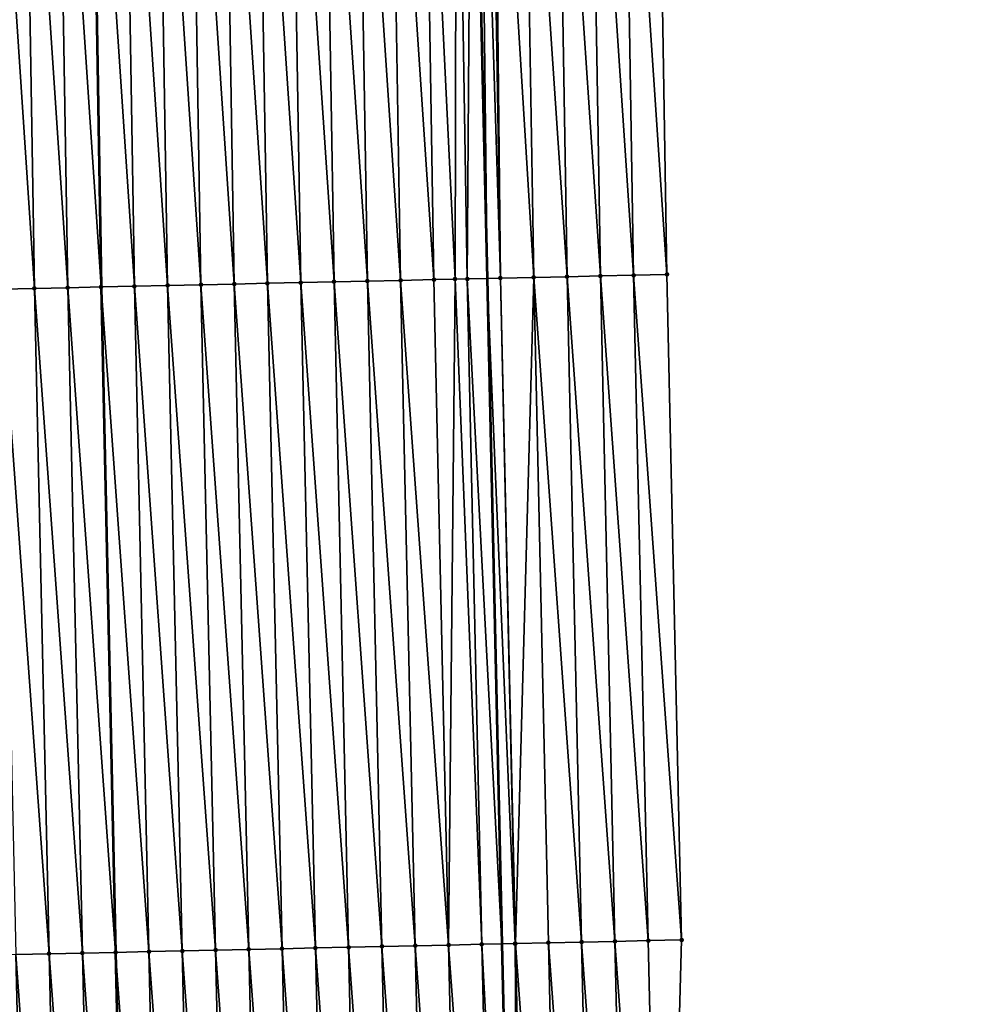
# Model space of a CAD drawing. Header units: feet. Extents: x 2007189 to 2022806, y 818621 to 837694.
# Tile 297 of 656: x 2011386 to 2011415, y 828186 to 828215. Entities that reach past the tile are written whole.
import ezdxf

# ---------------------------------------------------------------- set-up
doc = ezdxf.new("R2010")
doc.units = ezdxf.units.FT
doc.header["$MEASUREMENT"] = 0
for name, color, linetype, lineweight in [('EP_Travel Lane', 172, 'Continuous', 53), ('Road Shots', 141, 'Continuous', 100), ('Road X-Section', 40, 'Continuous', 13), ('STRIPING', 60, 'Continuous', 53)]:
    doc.layers.add(name, color=color, linetype=linetype, lineweight=lineweight)
doc.layers.add('I-77-MM17-21_SB-Surface-Border', color=7, linetype='Continuous')
doc.layers.add('I-77-MM17-21_SB-Surface-TIN', color=7, linetype='Continuous')

msp = doc.modelspace()

# ---------------------------------------------------------------- linework, layer by layer
at = {"layer": 'EP_Travel Lane'}
msp.add_polyline3d([(2011397.939057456, 828367.4224631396, 312.9877514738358), (2011398.175394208, 828347.4240335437, 312.9041139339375), (2011398.411730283, 828327.4256611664, 312.8067735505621), (2011398.64806757, 828307.4271862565, 312.7340147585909), (2011398.884402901, 828287.4288768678, 312.6215732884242), (2011399.120739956, 828267.4304215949, 312.5441065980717), (2011399.357075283, 828247.4321125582, 312.43159576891), (2011399.593409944, 828227.433859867, 312.3055614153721), (2011400.053553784, 828207.5798841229, 312.2280659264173), (2011400.492000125, 828187.5848934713, 312.1354620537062), (2011400.948185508, 828167.6201417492, 312.0286811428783), (2011401.429840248, 828147.6261371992, 311.9341730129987), (2011401.911495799, 828127.6320989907, 311.8506816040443), (2011402.393150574, 828107.6380929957, 311.756650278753), (2011402.87480602, 828087.6440591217, 311.6717712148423), (2011403.412898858, 828067.9120743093, 311.6149841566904), (2011404.246548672, 828047.9296452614, 311.5227583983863), (2011405.080201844, 828027.9471356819, 311.4490256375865), (2011405.913852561, 828007.9646849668, 311.3617676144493), (2011406.789648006, 827988.1625273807, 311.2636505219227), (2011407.916409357, 827968.1946914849, 311.1373132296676), (2011409.04316171, 827948.2270150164, 310.9846433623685), (2011410.169918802, 827928.2592545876, 310.8458249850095)], dxfattribs=at)
at = {"layer": 'I-77-MM17-21_SB-Surface-Border', "color": 3, "linetype": 'Continuous', "lineweight": -3}
msp.add_polyline3d([(2011402.513229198, 828367.4756775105, 312.8696366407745), (2011402.743730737, 828347.4771696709, 312.788627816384), (2011403.974164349, 828327.490318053, 312.6762204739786), (2011404.204665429, 828307.4918499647, 312.5857016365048), (2011404.435165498, 828287.4934697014, 312.4741273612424), (2011404.665666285, 828267.4950271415, 312.3774882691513), (2011404.896166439, 828247.496639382, 312.2677323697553), (2011405.126665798, 828227.4983207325, 312.1413866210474), (2011405.450411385, 828207.6988353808, 312.0565631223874), (2011405.888857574, 828187.7038517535, 311.9619833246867), (2011405.345452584, 828167.7266515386, 311.8931064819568), (2011405.827869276, 828147.7328170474, 311.7486215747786), (2011406.310288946, 828127.738859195, 311.6447087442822), (2011407.792415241, 828107.7691226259, 311.5079201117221), (2011408.27483663, 828087.7750935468, 311.4275517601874), (2011408.811698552, 828068.1466398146, 311.3605595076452), (2011409.675719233, 828048.1654971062, 311.2745020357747), (2011410.539740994, 828028.1843294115, 311.1942142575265), (2011411.403761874, 828008.2031820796, 311.109216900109), (2011412.300738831, 827988.4750477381, 311.0108467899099), (2011413.427498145, 827968.5072488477, 310.8784043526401), (2011414.554255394, 827948.5394865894, 310.739899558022), (2011414.682612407, 827928.5151821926, 310.6348877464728)], dxfattribs=at)
at = {"layer": 'I-77-MM17-21_SB-Surface-TIN', "color": 128, "linetype": 'Continuous', "lineweight": -3}
for points in [[(2011403.450897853, 828207.6547252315, 312.131125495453), (2011403.126802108, 828227.4749688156, 312.2136850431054), (2011402.126869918, 828227.4633228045, 312.2426546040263)], [(2011404.450654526, 828207.6767845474, 312.0926512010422), (2011404.126733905, 828227.4866488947, 312.1765479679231), (2011403.126802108, 828227.4749688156, 312.2136850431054)], [(2011403.450897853, 828207.6547252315, 312.131125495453), (2011404.450654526, 828207.6767845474, 312.0926512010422), (2011403.126802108, 828227.4749688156, 312.2136850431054)], [(2011405.450411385, 828207.6988353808, 312.0565631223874), (2011405.126665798, 828227.4983207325, 312.1413866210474), (2011404.126733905, 828227.4866488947, 312.1765479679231)], [(2011404.450654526, 828207.6767845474, 312.0926512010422), (2011405.450411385, 828207.6988353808, 312.0565631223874), (2011404.126733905, 828227.4866488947, 312.1765479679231)], [(2011386.455009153, 828207.280868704, 312.4611685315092), (2011386.127945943, 828227.277761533, 312.5203889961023), (2011385.128013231, 828227.2661607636, 312.5385121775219)], [(2011385.455250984, 828207.2588776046, 312.4804531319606), (2011386.455009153, 828207.280868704, 312.4611685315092), (2011385.128013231, 828227.2661607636, 312.5385121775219)], [(2011387.45476761, 828207.3028467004, 312.4455698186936), (2011387.127878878, 828227.2893429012, 312.5069171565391), (2011386.127945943, 828227.277761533, 312.5203889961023)], [(2011386.455009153, 828207.280868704, 312.4611685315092), (2011387.45476761, 828207.3028467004, 312.4455698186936), (2011386.127945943, 828227.277761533, 312.5203889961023)], [(2011387.127878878, 828227.2893429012, 312.5069171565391), (2011388.454518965, 828207.3248127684, 312.4332813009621), (2011388.127801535, 828227.3009371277, 312.4903345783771)], [(2011387.45476761, 828207.3028467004, 312.4455698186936), (2011388.454518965, 828207.3248127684, 312.4332813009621), (2011387.127878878, 828227.2893429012, 312.5069171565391)], [(2011389.454284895, 828207.3467856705, 312.419161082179), (2011389.127744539, 828227.3125238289, 312.4756121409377), (2011388.127801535, 828227.3009371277, 312.4903345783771)], [(2011389.454284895, 828207.3467856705, 312.419161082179), (2011388.127801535, 828227.3009371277, 312.4903345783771), (2011388.454518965, 828207.3248127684, 312.4332813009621)], [(2011390.45404303, 828207.3687783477, 312.3994326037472), (2011390.127677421, 828227.3241098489, 312.4610250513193), (2011389.127744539, 828227.3125238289, 312.4756121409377)], [(2011389.454284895, 828207.3467856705, 312.419161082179), (2011390.45404303, 828207.3687783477, 312.3994326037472), (2011389.127744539, 828227.3125238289, 312.4756121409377)], [(2011391.453801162, 828207.3907711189, 312.3796777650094), (2011391.127610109, 828227.3357126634, 312.4424115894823), (2011390.127677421, 828227.3241098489, 312.4610250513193)], [(2011390.45404303, 828207.3687783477, 312.3994326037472), (2011391.453801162, 828207.3907711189, 312.3796777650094), (2011390.127677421, 828227.3241098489, 312.4610250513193)], [(2011392.453559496, 828207.4127546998, 312.3625081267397), (2011392.127542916, 828227.3473051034, 312.4262853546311), (2011391.127610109, 828227.3357126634, 312.4424115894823)], [(2011391.453801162, 828207.3907711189, 312.3796777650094), (2011392.453559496, 828207.4127546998, 312.3625081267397), (2011391.127610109, 828227.3357126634, 312.4424115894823)], [(2011393.453317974, 828207.4347316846, 312.347194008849), (2011393.127475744, 828227.3588957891, 312.4105797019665), (2011392.127542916, 828227.3473051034, 312.4262853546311)], [(2011392.453559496, 828207.4127546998, 312.3625081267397), (2011393.453317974, 828207.4347316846, 312.347194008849), (2011392.127542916, 828227.3473051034, 312.4262853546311)], [(2011394.453076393, 828207.456711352, 312.3311253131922), (2011394.127408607, 828227.3704834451, 312.3956003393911), (2011393.127475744, 828227.3588957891, 312.4105797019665)], [(2011393.453317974, 828207.4347316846, 312.347194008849), (2011394.453076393, 828207.456711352, 312.3311253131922), (2011393.127475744, 828227.3588957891, 312.4105797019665)], [(2011395.452834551, 828207.4787029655, 312.311696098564), (2011395.127341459, 828227.3820720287, 312.3803986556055), (2011394.127408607, 828227.3704834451, 312.3956003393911)], [(2011394.453076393, 828207.456711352, 312.3311253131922), (2011395.452834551, 828207.4787029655, 312.311696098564), (2011394.127408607, 828227.3704834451, 312.3956003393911)], [(2011396.452592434, 828207.5007071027, 312.2887439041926), (2011396.127274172, 828227.3936726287, 312.362316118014), (2011395.127341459, 828227.3820720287, 312.3803986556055)], [(2011395.452834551, 828207.4787029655, 312.311696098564), (2011396.452592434, 828207.5007071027, 312.2887439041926), (2011395.127341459, 828227.3820720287, 312.3803986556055)], [(2011397.452350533, 828207.5227013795, 312.2685654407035), (2011397.127206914, 828227.4052707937, 312.3448173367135), (2011396.127274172, 828227.3936726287, 312.362316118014)], [(2011396.452592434, 828207.5007071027, 312.2887439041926), (2011397.452350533, 828207.5227013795, 312.2685654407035), (2011396.127274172, 828227.3936726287, 312.362316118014)], [(2011398.452109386, 828207.5446612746, 312.2580587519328), (2011398.127139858, 828227.4168514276, 312.3315214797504), (2011397.127206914, 828227.4052707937, 312.3448173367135)], [(2011397.452350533, 828207.5227013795, 312.2685654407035), (2011398.452109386, 828207.5446612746, 312.2580587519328), (2011397.127206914, 828227.4052707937, 312.3448173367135)], [(2011399.087131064, 828207.5586203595, 312.2483733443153), (2011399.12707252, 828227.428456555, 312.3123535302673), (2011398.127139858, 828227.4168514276, 312.3315214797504)], [(2011398.452109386, 828207.5446612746, 312.2580587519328), (2011399.087131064, 828207.5586203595, 312.2483733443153), (2011398.127139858, 828227.4168514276, 312.3315214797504)], [(2011399.087131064, 828207.5586203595, 312.2483733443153), (2011399.451867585, 828207.5666510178, 312.2391556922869), (2011399.12707252, 828227.428456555, 312.3123535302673)], [(2011399.451867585, 828207.5666510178, 312.2391556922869), (2011399.593409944, 828227.433859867, 312.3055614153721), (2011399.12707252, 828227.428456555, 312.3123535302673)], [(2011399.451867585, 828207.5666510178, 312.2391556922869), (2011400.053553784, 828207.5798841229, 312.2280659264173), (2011399.593409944, 828227.433859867, 312.3055614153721)], [(2011399.827084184, 828227.4365673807, 312.3021579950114), (2011399.593409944, 828227.433859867, 312.3055614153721), (2011400.053553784, 828207.5798841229, 312.2280659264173)], [(2011400.451625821, 828207.5886390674, 312.2207290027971), (2011400.127005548, 828227.4400298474, 312.3008178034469), (2011399.827084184, 828227.4365673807, 312.3021579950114)], [(2011400.451625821, 828207.5886390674, 312.2207290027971), (2011399.827084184, 828227.4365673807, 312.3021579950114), (2011400.053553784, 828207.5798841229, 312.2280659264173)], [(2011400.451625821, 828207.5886390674, 312.2207290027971), (2011400.243913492, 828227.4413845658, 312.2990812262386), (2011400.127005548, 828227.4400298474, 312.3008178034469)], [(2011401.451382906, 828207.6106795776, 312.1875448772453), (2011401.126937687, 828227.451680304, 312.2707824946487), (2011400.243913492, 828227.4413845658, 312.2990812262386)], [(2011400.451625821, 828207.5886390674, 312.2207290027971), (2011401.451382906, 828207.6106795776, 312.1875448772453), (2011400.243913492, 828227.4413845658, 312.2990812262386)], [(2011402.451140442, 828207.6326995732, 312.1601316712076), (2011402.126869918, 828227.4633228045, 312.2426546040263), (2011401.126937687, 828227.451680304, 312.2707824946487)], [(2011401.451382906, 828207.6106795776, 312.1875448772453), (2011402.451140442, 828207.6326995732, 312.1601316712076), (2011401.126937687, 828227.451680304, 312.2707824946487)], [(2011402.451140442, 828207.6326995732, 312.1601316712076), (2011403.450897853, 828207.6547252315, 312.131125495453), (2011402.126869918, 828227.4633228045, 312.2426546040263)], [(2011403.889343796, 828187.6597527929, 312.033398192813), (2011403.450897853, 828207.6547252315, 312.131125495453), (2011402.451140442, 828207.6326995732, 312.1601316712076)], [(2011404.889100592, 828187.6818065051, 311.9965002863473), (2011404.450654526, 828207.6767845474, 312.0926512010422), (2011403.450897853, 828207.6547252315, 312.131125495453)], [(2011403.889343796, 828187.6597527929, 312.033398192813), (2011404.889100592, 828187.6818065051, 311.9965002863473), (2011403.450897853, 828207.6547252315, 312.131125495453)], [(2011405.888857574, 828187.7038517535, 311.9619833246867), (2011405.450411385, 828207.6988353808, 312.0565631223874), (2011404.450654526, 828207.6767845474, 312.0926512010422)], [(2011404.889100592, 828187.6818065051, 311.9965002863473), (2011405.888857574, 828187.7038517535, 311.9619833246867), (2011404.450654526, 828207.6767845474, 312.0926512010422)], [(2011390.892490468, 828187.3737377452, 312.3208802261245), (2011390.45404303, 828207.3687783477, 312.3994326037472), (2011389.454284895, 828207.3467856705, 312.419161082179)], [(2011391.892248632, 828187.3957290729, 312.3015314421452), (2011391.453801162, 828207.3907711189, 312.3796777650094), (2011390.45404303, 828207.3687783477, 312.3994326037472)], [(2011390.892490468, 828187.3737377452, 312.3208802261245), (2011391.892248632, 828187.3957290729, 312.3015314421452), (2011390.45404303, 828207.3687783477, 312.3994326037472)], [(2011392.892007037, 828187.417709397, 312.2852779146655), (2011392.453559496, 828207.4127546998, 312.3625081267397), (2011391.453801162, 828207.3907711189, 312.3796777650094)], [(2011391.892248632, 828187.3957290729, 312.3015314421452), (2011392.892007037, 828187.417709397, 312.2852779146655), (2011391.453801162, 828207.3907711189, 312.3796777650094)], [(2011393.891765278, 828187.4396971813, 312.2669259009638), (2011393.453317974, 828207.4347316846, 312.347194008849), (2011392.453559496, 828207.4127546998, 312.3625081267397)], [(2011392.892007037, 828187.417709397, 312.2852779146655), (2011393.891765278, 828187.4396971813, 312.2669259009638), (2011392.453559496, 828207.4127546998, 312.3625081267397)], [(2011394.891523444, 828187.461688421, 312.2476018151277), (2011394.453076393, 828207.456711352, 312.3311253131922), (2011393.453317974, 828207.4347316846, 312.347194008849)], [(2011393.891765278, 828187.4396971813, 312.2669259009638), (2011394.891523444, 828187.461688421, 312.2476018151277), (2011393.453317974, 828207.4347316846, 312.347194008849)], [(2011395.891281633, 828187.4836786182, 312.2285709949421), (2011395.452834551, 828207.4787029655, 312.311696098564), (2011394.453076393, 828207.456711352, 312.3311253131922)], [(2011394.891523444, 828187.461688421, 312.2476018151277), (2011395.891281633, 828187.4836786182, 312.2285709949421), (2011394.453076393, 828207.456711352, 312.3311253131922)], [(2011396.891039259, 828187.5056944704, 312.2023233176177), (2011396.452592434, 828207.5007071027, 312.2887439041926), (2011395.452834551, 828207.4787029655, 312.311696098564)], [(2011395.891281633, 828187.4836786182, 312.2285709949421), (2011396.891039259, 828187.5056944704, 312.2023233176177), (2011395.452834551, 828207.4787029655, 312.311696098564)], [(2011397.890797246, 828187.5276938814, 312.1807006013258), (2011397.452350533, 828207.5227013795, 312.2685654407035), (2011396.452592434, 828207.5007071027, 312.2887439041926)], [(2011396.891039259, 828187.5056944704, 312.2023233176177), (2011397.890797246, 828187.5276938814, 312.1807006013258), (2011396.452592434, 828207.5007071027, 312.2887439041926)], [(2011398.890555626, 828187.5496753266, 312.1641317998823), (2011398.452109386, 828207.5446612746, 312.2580587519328), (2011397.452350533, 828207.5227013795, 312.2685654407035)], [(2011397.890797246, 828187.5276938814, 312.1807006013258), (2011398.890555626, 828187.5496753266, 312.1641317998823), (2011397.452350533, 828207.5227013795, 312.2685654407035)], [(2011398.890555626, 828187.5496753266, 312.1641317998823), (2011399.087131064, 828207.5586203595, 312.2483733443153), (2011398.452109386, 828207.5446612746, 312.2580587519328)], [(2011398.890555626, 828187.5496753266, 312.1641317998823), (2011399.890313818, 828187.5716653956, 312.1451370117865), (2011399.087131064, 828207.5586203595, 312.2483733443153)], [(2011399.890313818, 828187.5716653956, 312.1451370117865), (2011399.451867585, 828207.5666510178, 312.2391556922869), (2011399.087131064, 828207.5586203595, 312.2483733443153)], [(2011399.451867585, 828207.5666510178, 312.2391556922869), (2011400.492000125, 828187.5848934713, 312.1354620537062), (2011400.053553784, 828207.5798841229, 312.2280659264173)], [(2011399.890313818, 828187.5716653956, 312.1451370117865), (2011400.492000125, 828187.5848934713, 312.1354620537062), (2011399.451867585, 828207.5666510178, 312.2391556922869)], [(2011400.890072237, 828187.5936450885, 312.1290611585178), (2011400.451625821, 828207.5886390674, 312.2207290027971), (2011400.053553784, 828207.5798841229, 312.2280659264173)], [(2011400.890072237, 828187.5936450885, 312.1290611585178), (2011400.053553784, 828207.5798841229, 312.2280659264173), (2011400.492000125, 828187.5848934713, 312.1354620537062)], [(2011400.899461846, 828187.5938516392, 312.1288763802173), (2011401.451382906, 828207.6106795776, 312.1875448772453), (2011400.451625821, 828207.5886390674, 312.2207290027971)], [(2011400.890072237, 828187.5936450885, 312.1290611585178), (2011400.899461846, 828187.5938516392, 312.1288763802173), (2011400.451625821, 828207.5886390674, 312.2207290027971)], [(2011400.899461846, 828187.5938516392, 312.1288763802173), (2011401.889829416, 828187.615681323, 312.0970798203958), (2011401.451382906, 828207.6106795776, 312.1875448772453)], [(2011402.889586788, 828187.6377087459, 312.0675772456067), (2011402.451140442, 828207.6326995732, 312.1601316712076), (2011401.451382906, 828207.6106795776, 312.1875448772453)], [(2011401.889829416, 828187.615681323, 312.0970798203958), (2011402.889586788, 828187.6377087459, 312.0675772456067), (2011401.451382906, 828207.6106795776, 312.1875448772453)], [(2011402.889586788, 828187.6377087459, 312.0675772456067), (2011403.889343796, 828187.6597527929, 312.033398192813), (2011402.451140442, 828207.6326995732, 312.1601316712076)], [(2011386.893457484, 828187.2857873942, 312.3940672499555), (2011386.455009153, 828207.280868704, 312.4611685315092), (2011385.455250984, 828207.2588776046, 312.4804531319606)], [(2011385.89369931, 828187.2637965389, 312.413283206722), (2011386.893457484, 828187.2857873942, 312.3940672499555), (2011385.455250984, 828207.2588776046, 312.4804531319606)], [(2011387.89321588, 828187.3077681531, 312.3776914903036), (2011387.45476761, 828207.3028467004, 312.4455698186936), (2011386.455009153, 828207.280868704, 312.4611685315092)], [(2011386.893457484, 828187.2857873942, 312.3940672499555), (2011387.89321588, 828187.3077681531, 312.3776914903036), (2011386.455009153, 828207.280868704, 312.4611685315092)], [(2011387.45476761, 828207.3028467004, 312.4455698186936), (2011388.892966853, 828187.3297515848, 312.3605184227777), (2011388.454518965, 828207.3248127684, 312.4332813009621)], [(2011387.89321588, 828187.3077681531, 312.3776914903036), (2011388.892966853, 828187.3297515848, 312.3605184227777), (2011387.45476761, 828207.3028467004, 312.4455698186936)], [(2011389.892732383, 828187.3517428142, 312.3412427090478), (2011389.454284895, 828207.3467856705, 312.419161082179), (2011388.454518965, 828207.3248127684, 312.4332813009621)], [(2011389.892732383, 828187.3517428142, 312.3412427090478), (2011388.454518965, 828207.3248127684, 312.4332813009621), (2011388.892966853, 828187.3297515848, 312.3605184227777)], [(2011389.892732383, 828187.3517428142, 312.3412427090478), (2011390.892490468, 828187.3737377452, 312.3208802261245), (2011389.454284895, 828207.3467856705, 312.419161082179)], [(2011399.347210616, 828167.5814153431, 312.0608662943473), (2011398.890555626, 828187.5496753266, 312.1641317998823), (2011397.890797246, 828187.5276938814, 312.1807006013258)], [(2011400.346917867, 828167.605610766, 312.0364051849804), (2011399.890313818, 828187.5716653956, 312.1451370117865), (2011398.890555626, 828187.5496753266, 312.1641317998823)], [(2011399.347210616, 828167.5814153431, 312.0608662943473), (2011400.346917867, 828167.605610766, 312.0364051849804), (2011398.890555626, 828187.5496753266, 312.1641317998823)], [(2011399.890313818, 828187.5716653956, 312.1451370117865), (2011400.948185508, 828167.6201417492, 312.0286811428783), (2011400.492000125, 828187.5848934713, 312.1354620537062)], [(2011400.346917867, 828167.605610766, 312.0364051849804), (2011400.948185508, 828167.6201417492, 312.0286811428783), (2011399.890313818, 828187.5716653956, 312.1451370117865)], [(2011401.031239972, 828167.6221489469, 312.0276142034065), (2011400.890072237, 828187.5936450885, 312.1290611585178), (2011400.492000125, 828187.5848934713, 312.1354620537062)], [(2011401.031239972, 828167.6221489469, 312.0276142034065), (2011400.492000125, 828187.5848934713, 312.1354620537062), (2011400.948185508, 828167.6201417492, 312.0286811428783)], [(2011401.346625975, 828167.6297706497, 312.0236642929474), (2011400.899461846, 828187.5938516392, 312.1288763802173), (2011400.890072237, 828187.5936450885, 312.1290611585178)], [(2011401.031239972, 828167.6221489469, 312.0276142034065), (2011401.346625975, 828167.6297706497, 312.0236642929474), (2011400.890072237, 828187.5936450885, 312.1290611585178)], [(2011402.346333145, 828167.6539694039, 311.998104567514), (2011401.889829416, 828187.615681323, 312.0970798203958), (2011400.899461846, 828187.5938516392, 312.1288763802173)], [(2011401.346625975, 828167.6297706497, 312.0236642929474), (2011402.346333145, 828167.6539694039, 311.998104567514), (2011400.899461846, 828187.5938516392, 312.1288763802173)], [(2011403.346039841, 828167.6781878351, 311.9660557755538), (2011402.889586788, 828187.6377087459, 312.0675772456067), (2011401.889829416, 828187.615681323, 312.0970798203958)], [(2011402.346333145, 828167.6539694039, 311.998104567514), (2011403.346039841, 828167.6781878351, 311.9660557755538), (2011401.889829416, 828187.615681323, 312.0970798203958)], [(2011404.345746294, 828167.7024163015, 311.9306975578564), (2011403.889343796, 828187.6597527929, 312.033398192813), (2011402.889586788, 828187.6377087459, 312.0675772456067)], [(2011403.346039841, 828167.6781878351, 311.9660557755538), (2011404.345746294, 828167.7024163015, 311.9306975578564), (2011402.889586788, 828187.6377087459, 312.0675772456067)], [(2011405.345452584, 828167.7266515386, 311.8931064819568), (2011404.889100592, 828187.6818065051, 311.9965002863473), (2011403.889343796, 828187.6597527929, 312.033398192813)], [(2011404.345746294, 828167.7024163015, 311.9306975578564), (2011405.345452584, 828167.7266515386, 311.8931064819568), (2011403.889343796, 828187.6597527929, 312.033398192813)], [(2011405.345452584, 828167.7266515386, 311.8931064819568), (2011405.888857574, 828187.7038517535, 311.9619833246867), (2011404.889100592, 828187.6818065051, 311.9965002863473)], [(2011386.351014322, 828167.2669592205, 312.3510350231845), (2011385.89369931, 828187.2637965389, 312.413283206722), (2011384.893941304, 828187.2417980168, 312.4346558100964)], [(2011385.351307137, 828167.2427610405, 312.3764053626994), (2011386.351014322, 828167.2669592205, 312.3510350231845), (2011384.893941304, 828187.2417980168, 312.4346558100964)], [(2011387.350721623, 828167.2911525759, 312.3272557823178), (2011386.893457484, 828187.2857873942, 312.3940672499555), (2011385.89369931, 828187.2637965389, 312.413283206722)], [(2011386.351014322, 828167.2669592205, 312.3510350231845), (2011387.350721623, 828167.2911525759, 312.3272557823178), (2011385.89369931, 828187.2637965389, 312.413283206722)], [(2011388.350429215, 828167.3153337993, 312.3074774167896), (2011387.89321588, 828187.3077681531, 312.3776914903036), (2011386.893457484, 828187.2857873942, 312.3940672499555)], [(2011387.350721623, 828167.2911525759, 312.3272557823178), (2011388.350429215, 828167.3153337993, 312.3074774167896), (2011386.893457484, 828187.2857873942, 312.3940672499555)], [(2011387.89321588, 828187.3077681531, 312.3776914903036), (2011389.350129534, 828167.3395128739, 312.2883494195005), (2011388.892966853, 828187.3297515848, 312.3605184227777)], [(2011388.350429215, 828167.3153337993, 312.3074774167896), (2011389.350129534, 828167.3395128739, 312.2883494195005), (2011387.89321588, 828187.3077681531, 312.3776914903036)], [(2011390.349844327, 828167.3636993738, 312.2668892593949), (2011389.892732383, 828187.3517428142, 312.3412427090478), (2011388.892966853, 828187.3297515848, 312.3605184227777)], [(2011390.349844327, 828167.3636993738, 312.2668892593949), (2011388.892966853, 828187.3297515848, 312.3605184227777), (2011389.350129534, 828167.3395128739, 312.2883494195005)], [(2011391.349551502, 828167.3878979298, 312.2413949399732), (2011390.892490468, 828187.3737377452, 312.3208802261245), (2011389.892732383, 828187.3517428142, 312.3412427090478)], [(2011390.349844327, 828167.3636993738, 312.2668892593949), (2011391.349551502, 828167.3878979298, 312.2413949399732), (2011389.892732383, 828187.3517428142, 312.3412427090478)], [(2011392.349258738, 828167.4120939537, 312.2167356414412), (2011391.892248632, 828187.3957290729, 312.3015314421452), (2011390.892490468, 828187.3737377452, 312.3208802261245)], [(2011391.349551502, 828167.3878979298, 312.2413949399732), (2011392.349258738, 828167.4120939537, 312.2167356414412), (2011390.892490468, 828187.3737377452, 312.3208802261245)], [(2011393.3489661, 828167.4362847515, 312.1937998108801), (2011392.892007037, 828187.417709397, 312.2852779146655), (2011391.892248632, 828187.3957290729, 312.3015314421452)], [(2011392.349258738, 828167.4120939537, 312.2167356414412), (2011393.3489661, 828167.4362847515, 312.1937998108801), (2011391.892248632, 828187.3957290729, 312.3015314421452)], [(2011394.348673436, 828167.4604766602, 312.1704976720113), (2011393.891765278, 828187.4396971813, 312.2669259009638), (2011392.892007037, 828187.417709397, 312.2852779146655)], [(2011393.3489661, 828167.4362847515, 312.1937998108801), (2011394.348673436, 828167.4604766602, 312.1704976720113), (2011392.892007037, 828187.417709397, 312.2852779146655)], [(2011395.348380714, 828167.4846709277, 312.146417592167), (2011394.891523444, 828187.461688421, 312.2476018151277), (2011393.891765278, 828187.4396971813, 312.2669259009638)], [(2011394.348673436, 828167.4604766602, 312.1704976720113), (2011395.348380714, 828167.4846709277, 312.146417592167), (2011393.891765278, 828187.4396971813, 312.2669259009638)], [(2011396.348087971, 828167.5088660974, 312.122040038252), (2011395.891281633, 828187.4836786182, 312.2285709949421), (2011394.891523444, 828187.461688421, 312.2476018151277)], [(2011395.348380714, 828167.4846709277, 312.146417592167), (2011396.348087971, 828167.5088660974, 312.122040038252), (2011394.891523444, 828187.461688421, 312.2476018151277)], [(2011397.347795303, 828167.5330581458, 312.0986918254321), (2011396.891039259, 828187.5056944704, 312.2023233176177), (2011395.891281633, 828187.4836786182, 312.2285709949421)], [(2011396.348087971, 828167.5088660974, 312.122040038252), (2011397.347795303, 828167.5330581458, 312.0986918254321), (2011395.891281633, 828187.4836786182, 312.2285709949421)], [(2011398.347502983, 828167.5572357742, 312.0800989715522), (2011397.890797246, 828187.5276938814, 312.1807006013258), (2011396.891039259, 828187.5056944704, 312.2023233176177)], [(2011397.347795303, 828167.5330581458, 312.0986918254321), (2011398.347502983, 828167.5572357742, 312.0800989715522), (2011396.891039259, 828187.5056944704, 312.2023233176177)], [(2011398.347502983, 828167.5572357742, 312.0800989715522), (2011399.347210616, 828167.5814153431, 312.0608662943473), (2011397.890797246, 828187.5276938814, 312.1807006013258)]]:
    msp.add_3dface(points, dxfattribs=at)
at = {"layer": 'Road Shots', "lineweight": 100}
for p in [(2011403.450897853, 828207.6547252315, 312.131125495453), (2011404.450654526, 828207.6767845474, 312.0926512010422), (2011405.450411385, 828207.6988353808, 312.0565631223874), (2011390.45404303, 828207.3687783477, 312.3994326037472), (2011391.453801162, 828207.3907711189, 312.3796777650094), (2011392.453559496, 828207.4127546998, 312.3625081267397), (2011393.453317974, 828207.4347316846, 312.347194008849), (2011394.453076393, 828207.456711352, 312.3311253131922), (2011395.452834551, 828207.4787029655, 312.311696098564), (2011396.452592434, 828207.5007071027, 312.2887439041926), (2011397.452350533, 828207.5227013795, 312.2685654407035), (2011398.452109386, 828207.5446612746, 312.2580587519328), (2011399.087131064, 828207.5586203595, 312.2483733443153), (2011399.451867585, 828207.5666510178, 312.2391556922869), (2011400.451625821, 828207.5886390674, 312.2207290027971), (2011401.451382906, 828207.6106795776, 312.1875448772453), (2011402.451140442, 828207.6326995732, 312.1601316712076), (2011386.455009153, 828207.280868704, 312.4611685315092), (2011387.45476761, 828207.3028467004, 312.4455698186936), (2011388.454526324, 828207.3248129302, 312.4332812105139), (2011389.454284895, 828207.3467856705, 312.419161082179), (2011398.890555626, 828187.5496753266, 312.1641317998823), (2011399.890313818, 828187.5716653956, 312.1451370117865), (2011400.890072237, 828187.5936450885, 312.1290611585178), (2011400.899461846, 828187.5938516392, 312.1288763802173), (2011401.889829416, 828187.615681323, 312.0970798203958), (2011402.889586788, 828187.6377087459, 312.0675772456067), (2011403.889343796, 828187.6597527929, 312.033398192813), (2011404.889100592, 828187.6818065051, 311.9965002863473), (2011405.888857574, 828187.7038517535, 311.9619833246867), (2011386.893457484, 828187.2857873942, 312.3940672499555), (2011387.89321588, 828187.3077681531, 312.3776914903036), (2011388.892974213, 828187.3297517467, 312.3605182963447), (2011389.892732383, 828187.3517428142, 312.3412427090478), (2011390.892490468, 828187.3737377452, 312.3208802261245), (2011391.892248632, 828187.3957290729, 312.3015314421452), (2011392.892007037, 828187.417709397, 312.2852779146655), (2011393.891765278, 828187.4396971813, 312.2669259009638), (2011394.891523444, 828187.461688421, 312.2476018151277), (2011395.891281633, 828187.4836786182, 312.2285709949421), (2011396.891039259, 828187.5056944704, 312.2023233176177), (2011397.890797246, 828187.5276938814, 312.1807006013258)]:
    msp.add_point(p, dxfattribs=at)
at = {"layer": 'Road X-Section', "extrusion": (-0.02192240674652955, 0.9997533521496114, 0.003555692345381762), "elevation": 783909.6843478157, "flags": 128}
msp.add_lwpolyline([(-2029078.474432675, -2475.300748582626), (-2029077.474432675, -2475.264660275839), (-2029076.474432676, -2475.226185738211), (-2029075.474432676, -2475.197179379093), (-2029074.474432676, -2475.169765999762), (-2029073.474432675, -2475.136581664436), (-2029072.474432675, -2475.11815485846), (-2029072.109607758, -2475.108937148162), (-2029071.474432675, -2475.099251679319), (-2029070.474432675, -2475.088744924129), (-2029069.474432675, -2475.068566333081), (-2029068.474432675, -2475.045613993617), (-2029067.474432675, -2475.026184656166), (-2029066.474432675, -2475.01011585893), (-2029065.474432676, -2474.994801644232), (-2029064.474432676, -2474.977631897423), (-2029063.474432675, -2474.957876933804), (-2029062.474432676, -2474.938148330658), (-2029061.474432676, -2474.924028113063), (-2029060.474432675, -2474.9117394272), (-2029059.474432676, -2474.896140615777), (-2029058.474432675, -2474.876855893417), (-2029057.474432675, -2474.857765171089), (-2029056.474432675, -2474.835897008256), (-2029055.474432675, -2474.813192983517), (-2029054.474432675, -2474.792870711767), (-2029053.474432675, -2474.772811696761), (-2029052.474432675, -2474.752113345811), (-2029051.474432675, -2474.728657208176), (-2029050.474432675, -2474.710517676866), (-2029049.474432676, -2474.697566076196), (-2029048.474432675, -2474.681573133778), (-2029047.474432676, -2474.667864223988), (-2029047.283512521, -2474.665592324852), (-2029046.474432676, -2474.655923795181), (-2029045.474432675, -2474.642387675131), (-2029044.474432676, -2474.624799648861), (-2029043.474432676, -2474.60250462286), (-2029042.474432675, -2474.577096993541), (-2029041.474432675, -2474.552667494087), (-2029040.474432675, -2474.530361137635), (-2029039.474432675, -2474.51073919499), (-2029038.474432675, -2474.49075670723), (-2029037.474432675, -2474.47527872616), (-2029036.474432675, -2474.464498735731), (-2029035.474432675, -2474.45921866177), (-2029034.474432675, -2474.451353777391), (-2029033.474432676, -2474.438395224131), (-2029032.474432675, -2474.426643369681), (-2029031.608179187, -2474.418309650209), (-2029031.608179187, -2474.418309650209)], dxfattribs=at)
at = {"layer": 'Road X-Section', "extrusion": (-0.02192240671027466, 0.9997533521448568, 0.003555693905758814), "elevation": 783889.6844172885, "flags": 128}
msp.add_lwpolyline([(-2029078.474404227, -2475.325438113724), (-2029077.474404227, -2475.290920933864), (-2029076.474404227, -2475.254022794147), (-2029075.474404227, -2475.219843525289), (-2029074.474404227, -2475.190340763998), (-2029073.483796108, -2475.158544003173), (-2029073.474404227, -2475.158359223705), (-2029072.474404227, -2475.142283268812), (-2029071.474404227, -2475.12328836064), (-2029070.474404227, -2475.106719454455), (-2029069.474404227, -2475.085096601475), (-2029068.474404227, -2475.058848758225), (-2029067.474404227, -2475.039817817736), (-2029066.474404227, -2475.020493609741), (-2029065.474404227, -2475.002141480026), (-2029064.474404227, -2474.9858878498), (-2029063.474404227, -2474.966538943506), (-2029062.474404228, -2474.946176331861), (-2029061.474404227, -2474.926900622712), (-2029060.474404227, -2474.909727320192), (-2029059.474404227, -2474.89335145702), (-2029058.474404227, -2474.874135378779), (-2029057.474404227, -2474.852762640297), (-2029056.474404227, -2474.827376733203), (-2029055.474404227, -2474.799503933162), (-2029054.474404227, -2474.777181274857), (-2029053.474404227, -2474.754613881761), (-2029052.474404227, -2474.730807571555), (-2029051.474404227, -2474.703923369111), (-2029050.474404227, -2474.684076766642), (-2029049.834653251, -2474.675698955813), (-2029049.474404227, -2474.671300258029), (-2029048.474404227, -2474.65081061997), (-2029047.474404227, -2474.628050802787), (-2029046.474404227, -2474.612805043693), (-2029045.474404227, -2474.59698766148), (-2029044.474404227, -2474.578308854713), (-2029043.474404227, -2474.555638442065), (-2029042.474404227, -2474.528528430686), (-2029041.474404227, -2474.503175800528), (-2029040.474404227, -2474.479001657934), (-2029039.474404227, -2474.457546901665), (-2029038.474404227, -2474.439152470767), (-2029037.474404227, -2474.422197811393), (-2029036.474404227, -2474.407767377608), (-2029035.474404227, -2474.394195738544), (-2029034.474404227, -2474.380577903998), (-2029033.474404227, -2474.364916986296), (-2029032.828748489, -2474.354623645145), (-2029032.828748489, -2474.354623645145)], dxfattribs=at)
at = {"layer": 'STRIPING'}
msp.add_polyline3d([(2011386.514289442, 828367.2907671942, 312.9912862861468), (2011386.744791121, 828347.292224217, 312.9187185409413), (2011386.97529358, 828327.2936136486, 312.8623575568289), (2011387.205796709, 828307.294944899, 312.8199450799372), (2011387.436297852, 828287.2964484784, 312.736218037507), (2011387.666799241, 828267.297930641, 312.6576254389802), (2011387.897300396, 828247.2994331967, 312.5741459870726), (2011388.127801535, 828227.3009371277, 312.4903345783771), (2011388.454518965, 828207.3248127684, 312.4332813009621), (2011388.892966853, 828187.3297515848, 312.3605184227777), (2011389.350129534, 828167.3395128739, 312.2883494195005), (2011389.832553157, 828147.3453911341, 312.2385449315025), (2011390.314976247, 828127.3512915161, 312.1814328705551), (2011390.79739748, 828107.3572688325, 312.0989616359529), (2011391.279820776, 828087.363160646, 312.0446813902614), (2011391.827682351, 828067.4094575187, 311.992876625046), (2011392.691704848, 828047.428272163, 311.9165975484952), (2011393.555727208, 828027.4470899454, 311.8396032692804), (2011394.419749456, 828007.4659103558, 311.7620020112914), (2011395.327946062, 827987.5135135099, 311.6329092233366), (2011396.45470758, 827967.5456746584, 311.5070511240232), (2011397.581464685, 827947.5779139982, 311.3682815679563)], dxfattribs=at)

doc.saveas('drawing.dxf')
